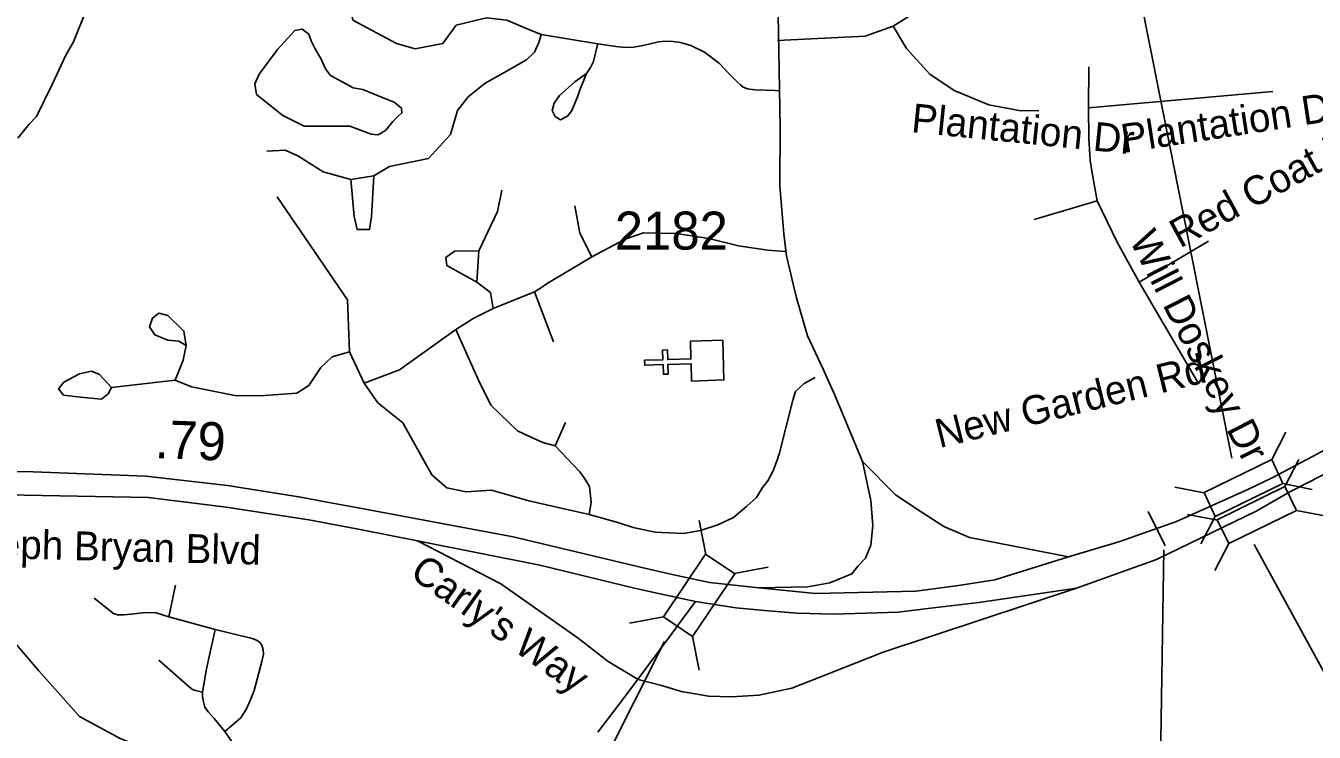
# Model space of a CAD drawing. Extents: x 1662474 to 1856135, y 779280 to 917889.
# Drawn here: x 1738478 to 1742716, y 861645 to 863968 of the extents above; entities that cross this region are included whole.
import ezdxf

# ---------------------------------------------------------------- set-up
doc = ezdxf.new("R2010")
doc.units = 0
for name, color, linetype in [('Exist Cultural Church CELL', 7, 'Continuous'), ('Exist Hydrographic Creek Single Shore', 7, 'Continuous'), ('Exist Hydrographic Pond Under 1500 Sq Ft', 7, 'Continuous'), ('Exist Road Non-System Type 51', 7, 'Continuous'), ('Exist Road Non-System Type 51 Label', 7, 'Continuous'), ('Exist Road Primary Interstate Ramp 1 Lane Attributed', 7, 'Continuous'), ('Exist Road Secondary Mileage Tenths English Label', 7, 'Continuous'), ('Exist Road Secondary Structure Ovrhead Sign CELL', 7, 'Continuous'), ('Exist Road Secondary Structure Ovrhead Sign Number Label', 7, 'Continuous'), ('Exist Road Secondary Structure Standard Bridge CELL', 7, 'Continuous'), ('Exist Road Secondary Structure Standard Bridge Number Label', 7, 'Continuous'), ('Exist Road Secondary Type 51 Attributed', 7, 'Continuous'), ('Exist Road Secondary Type 51 Divided Attributed', 7, 'Continuous'), ('Exist Road Secondary Type 51 Label', 7, 'Continuous'), ('Exist Road Secondary Type 51 Number Label', 7, 'Continuous')]:
    doc.layers.add(name, color=color, linetype=linetype)

msp = doc.modelspace()

# ---------------------------------------------------------------- linework, layer by layer
at = {"layer": 'Exist Cultural Church CELL'}
msp.add_lwpolyline([(1740668.1, 862799.9), (1740666.2, 862856.8), (1740590.1, 862854.4), (1740591.1, 862822.4), (1740575.1, 862821.9), (1740574.1, 862853.8), (1740514, 862851.9), (1740513.5, 862867.9), (1740573.6, 862869.9), (1740572.6, 862901.8), (1740588.5, 862902.4), (1740589.6, 862870.4), (1740665.7, 862872.8), (1740663.9, 862930.4), (1740770.3, 862933.9), (1740774.5, 862803.3)], close=True, dxfattribs=at)
at = {"layer": 'Exist Hydrographic Creek Single Shore'}
for points in [[(1738489.5, 863644.9), (1738513.6, 863670.1), (1738564.9, 863775.4), (1738610.5, 863871.2), (1738636, 863915.6), (1738680.4, 864026.6)], [(1738452.2, 863598.2), (1738489.5, 863644.9)]]:
    msp.add_lwpolyline(points, dxfattribs=at)
at = {"layer": 'Exist Hydrographic Pond Under 1500 Sq Ft'}
msp.add_lwpolyline([(1739409.3, 863940), (1739387.4, 863956.4), (1739362.8, 863952.3), (1739306.7, 863890), (1739245.8, 863808.8), (1739231.3, 863777), (1739237.1, 863742.2), (1739324.1, 863672.6), (1739393.7, 863637.8), (1739469.1, 863637.8), (1739544.5, 863637.8), (1739614.2, 863611.7), (1739636.3, 863609.3), (1739644.5, 863613.4), (1739662.3, 863624.3), (1739685.5, 863653), (1739703.3, 863670.8), (1739715.6, 863681.7), (1739714.2, 863696.7), (1739689.6, 863717.2), (1739643.1, 863735), (1739587.1, 863758.2), (1739555.6, 863763.7), (1739521.4, 863782.8), (1739480.4, 863804.7), (1739464, 863826.6), (1739450.3, 863858), (1739429.8, 863892.2), (1739417.5, 863918.1), (1739409.3, 863940)], dxfattribs=at)
at = {"layer": 'Exist Road Non-System Type 51'}
for p, q in [((1740359.6, 863908.9), (1740172.9, 863939.7)), ((1741973.4, 863698.2), (1741974.5, 863832.9)), ((1742579.5, 863751.8), (1741973.4, 863698.2)), ((1739547.8, 863463), (1739622.9, 863474.6)), ((1742002.1, 863392.9), (1741794.1, 863330.5)), ((1742367.9, 863260.2), (1742139.6, 863124.4)), ((1739961.9, 863124.4), (1739968.2, 863228.4)), ((1742332, 862797.7), (1742139.6, 863124.4)), ((1740151.1, 863093.2), (1740015.5, 863037.9)), ((1740151.1, 863093.2), (1740213.6, 862928.9)), ((1739591.6, 862793), (1739542.8, 862896.1)), ((1738969.4, 862802.2), (1738760.9, 862778.2)), ((1740218.9, 862586.9), (1740253.2, 862663.9)), ((1738949, 862024.2), (1738970.4, 862128)), ((1739101.4, 861982.7), (1738949, 862024.2))]:
    msp.add_line(p, q, dxfattribs=at)
for points in [[(1741556.4, 864204), (1741533.2, 864160.7), (1741510.4, 864126.2), (1741469.8, 864070.4), (1741404.1, 864012.9), (1741331.1, 863966.4)], [(1739893.4, 863969.6), (1739849.6, 863909.5), (1739758.8, 863891.9), (1739697.1, 863909.5), (1739553.5, 863986.9), (1739517.1, 864162.5)], [(1740172.9, 863939.7), (1740132.9, 863955.7), (1740060.4, 863986.9), (1739993.1, 863994.2), (1739893.4, 863969.6)], [(1739622.9, 863474.6), (1739674.5, 863505.2), (1739802.6, 863531.9), (1739875.6, 863610.5), (1739898.4, 863689.9), (1739932.9, 863734.2), (1739989, 863778.8), (1740054.1, 863815.2), (1740124.6, 863856.2), (1740151.4, 863881.4), (1740166.1, 863912.7), (1740172.9, 863939.7)], [(1741331.1, 863966.4), (1741238.9, 863933.9), (1740950.1, 863919.2)], [(1741809.6, 863688), (1741745.6, 863689.2), (1741645.4, 863707.9), (1741531.8, 863755.7), (1741451.1, 863808.7), (1741375, 863893.2), (1741331.1, 863966.4)], [(1740322.6, 863811.4), (1740335.6, 863830.5), (1740345.6, 863850.9), (1740351.1, 863874.6), (1740359.6, 863908.9)], [(1740955.9, 863754.4), (1740942.8, 863755.4), (1740875.9, 863757), (1740852.1, 863760.4), (1740838, 863765.7), (1740828.6, 863773.8), (1740818.6, 863782.8), (1740786.6, 863815.8), (1740760.1, 863843.9), (1740711, 863881.4), (1740665.1, 863902.9), (1740631.8, 863913.4), (1740607.6, 863916.6), (1740580, 863916.9), (1740559.6, 863915), (1740537.5, 863910.2), (1740507.4, 863903.4), (1740477.6, 863897.7), (1740450.4, 863896.9), (1740418.6, 863899.8), (1740359.6, 863908.9)], [(1740322.6, 863811.4), (1740284.5, 863783.8), (1740233.1, 863739.2), (1740216, 863713.9), (1740209.4, 863689.9), (1740219.4, 863669.4), (1740237, 863658.9), (1740259.4, 863671.2), (1740273.2, 863687.7), (1740283.1, 863710.2), (1740292.9, 863734.4), (1740302.9, 863763.2), (1740313.9, 863789.5), (1740322.6, 863811.4)], [(1742002.1, 863392.9), (1741987.1, 863471.7), (1741979.2, 863524.8), (1741974.8, 863597.7), (1741973.4, 863698.2)], [(1739271.6, 863555.7), (1739331, 863558.6), (1739373, 863540.2), (1739456.6, 863487.2), (1739547.8, 863463)], [(1739547.8, 863463), (1739558, 863341), (1739568.2, 863298.2), (1739608.9, 863298.2), (1739615.8, 863339.7), (1739622.9, 863474.6)], [(1739968.2, 863228.4), (1740030.1, 863357.5), (1740044.1, 863426.9)], [(1739542.8, 862896.1), (1739537, 863067), (1739304.8, 863405.2)], [(1742139.6, 863124.4), (1742067.4, 863256.5), (1742002.1, 863392.9)], [(1740339.6, 863208.7), (1740301, 863285.9), (1740284.5, 863376.4)], [(1740976.9, 863225.8), (1740917.9, 863230), (1740822.6, 863243.9), (1740725.1, 863268), (1740618.4, 863284.9), (1740509.4, 863287.4), (1740450.1, 863265.9), (1740339.6, 863208.7)], [(1739961.9, 863124.4), (1739863.5, 863180.1), (1739859.9, 863206.4), (1739888.6, 863226.6), (1739968.2, 863228.4)], [(1740339.6, 863208.7), (1740234.1, 863144.2), (1740196.1, 863122.4), (1740170.9, 863105.4), (1740151.1, 863093.2)], [(1740015.5, 863037.9), (1740006.9, 863090.9), (1739961.9, 863124.4)], [(1739005.8, 862916.9), (1738981.9, 862931), (1738945.4, 862933.7), (1738903.4, 862951.5), (1738885.9, 862978), (1738895.2, 863006.9), (1738916, 863022.9), (1738945.4, 863015), (1738998.4, 862964.1), (1739005.8, 862916.9)], [(1740015.5, 863037.9), (1739951.4, 863006.9), (1739893.1, 862968.9)], [(1739893.1, 862968.9), (1739707.1, 862836.9), (1739591.6, 862793)], [(1740218.9, 862586.9), (1740179.2, 862598.2), (1740137.5, 862616.1), (1740095.8, 862635.8), (1740007.4, 862720.2), (1739967.1, 862802.2), (1739893.1, 862968.9)], [(1738969.4, 862802.2), (1738996.6, 862868), (1739005.8, 862916.9)], [(1739542.8, 862896.1), (1739486.6, 862879.5), (1739449.1, 862844.2), (1739408.9, 862784.6), (1739370.4, 862759.7), (1739249.6, 862751.2), (1739166.2, 862752.6), (1739023.9, 862780.7), (1738969.4, 862802.2)], [(1738760.9, 862778.2), (1738720.5, 862821.4), (1738694.8, 862832.1), (1738655.6, 862823.9), (1738604.2, 862795.6), (1738586.6, 862774.1), (1738602.9, 862753.4), (1738658.2, 862746.8), (1738727.6, 862739.9), (1738749.1, 862757.5), (1738760.9, 862778.2)], [(1740331.2, 862361.2), (1740133.1, 862406.1), (1740009.6, 862440.5), (1739926.9, 862435.2), (1739863.5, 862448.9), (1739813.4, 862490.9), (1739718.1, 862661.8), (1739636.5, 862728.2), (1739591.6, 862793)], [(1741074.5, 862811.6), (1741038.6, 862792.2), (1741010.1, 862765.7), (1741001.2, 862736.9), (1740957.1, 862564.1), (1740949.9, 862539.9), (1740935.6, 862502.7), (1740918.6, 862471.2), (1740901.2, 862449.9), (1740881.6, 862417.1), (1740849.9, 862388.5), (1740805.8, 862351.2), (1740754.4, 862327.1), (1740697.1, 862308.5), (1740641.1, 862298.5), (1740548.5, 862302.7), (1740475.6, 862318.4), (1740425.4, 862334.2), (1740331.2, 862361.2)], [(1740331.2, 862361.2), (1740337.5, 862401.7), (1740332.2, 862452.6), (1740316.8, 862478.5), (1740301, 862501.7), (1740218.9, 862586.9)], [(1737787.4, 861801.9), (1737855.1, 861938.2), (1737931.2, 862042.2), (1737982.1, 862095.4), (1738045.9, 862126.4), (1738116.6, 862146.5), (1738185.4, 862143.4), (1738249.9, 862124.5), (1738315.5, 862086.2), (1738392.6, 861997.5), (1738521.9, 861846.5), (1738655.1, 861696.4), (1738788.5, 861624.2), (1738892.6, 861584.1)], [(1738949, 862024.2), (1738906.9, 862037.8), (1738874.8, 862039.1), (1738852.4, 862036.5), (1738825.5, 862032.7), (1738800.5, 862030.8), (1738780, 862031.4), (1738766.6, 862035.2), (1738703.8, 862085.8)], [(1740681.2, 862075), (1740637.1, 862015.3), (1740604.3, 861970.9), (1740447.3, 861760.1), (1740359.7, 861644.9)], [(1739059.6, 861776.4), (1739072.9, 861853.2), (1739101.4, 861982.7)], [(1739133.5, 861647.8), (1739186, 861692.6), (1739202.9, 861720), (1739217.7, 861751.9), (1739229.1, 861782.1), (1739254.7, 861877.2), (1739259.8, 861901.1), (1739258.7, 861915.9), (1739254.7, 861931.1), (1739248.7, 861940), (1739241.5, 861945.1), (1739229.2, 861950.6), (1739214.8, 861954.9), (1739186.4, 861962.1), (1739101.4, 861982.7)], [(1739059.6, 861776.4), (1739036.2, 861782.2), (1739026.3, 861785.7), (1739017.1, 861793.2), (1738915.8, 861882.3)], [(1739133.5, 861647.8), (1739097.9, 861690), (1739078.8, 861712.3), (1739067.8, 861727.4), (1739061.5, 861749.2), (1739059.6, 861763.4), (1739059.6, 861776.4)], [(1739222.1, 861419.7), (1739216.3, 861505.4), (1739211.3, 861528.6), (1739199.7, 861552.6), (1739178.2, 861582.4), (1739133.5, 861647.8)]]:
    msp.add_lwpolyline(points, dxfattribs=at)
at = {"layer": 'Exist Road Primary Interstate Ramp 1 Lane Attributed'}
for points in [[(1741230.4, 862535.2), (1741257.8, 862407.3), (1741264.3, 862324.9), (1741257.9, 862259.6), (1741239.6, 862217.5), (1741215.8, 862191.8), (1741195.2, 862165.4), (1741122.7, 862136.2), (1741050.7, 862123.1), (1740889.2, 862120.2)], [(1741907.3, 862222), (1741582.2, 862285.2), (1741497.9, 862321.8), (1741422.8, 862369.4), (1741338.6, 862425.2), (1741230.4, 862535.2)], [(1739767.1, 862274.4), (1740040.7, 862132.5), (1740294.9, 861953.8), (1740394.2, 861877.3), (1740492, 861817.8), (1740569.6, 861798.2), (1740638, 861777.7), (1740654.3, 861775.1)], [(1740654.3, 861775.1), (1740723.6, 861764), (1740798.9, 861761.1), (1740889.5, 861766.7), (1740997.6, 861789.4), (1741120.3, 861837.6), (1741297.9, 861908.4), (1741933.7, 862119)]]:
    msp.add_lwpolyline(points, dxfattribs=at)
at = {"layer": 'Exist Road Secondary Structure Ovrhead Sign CELL'}
msp.add_line((1742169.1, 862371.3), (1742225.7, 862258.2), dxfattribs=at)
at = {"layer": 'Exist Road Secondary Structure Ovrhead Sign Number Label'}
msp.add_line((1742221.3, 862244.4), (1742174.3, 859329.8), dxfattribs=at)
at = {"layer": 'Exist Road Secondary Structure Standard Bridge CELL'}
for p, q in [((1742622.5, 862631.5), (1742575.8, 862541.9)), ((1742664.4, 862541.6), (1742619, 862452.6)), ((1742353.8, 862431.7), (1742256.7, 862451.2)), ((1742709.2, 862443.5), (1742612.1, 862462.9)), ((1742755.5, 862355.9), (1742657.2, 862374.6)), ((1740714.5, 862229.9), (1740693, 862341)), ((1742397, 862342.1), (1742298.7, 862360.8)), ((1742389.3, 862354.6), (1742342.5, 862265)), ((1742434.4, 862265.9), (1742389, 862176.8)), ((1740808.3, 862166.6), (1740919.4, 862188.1)), ((1740464.2, 862003.2), (1740575.4, 862024.8)), ((1740692.9, 861848.9), (1740671.3, 861960))]:
    msp.add_line(p, q, dxfattribs=at)
for points in [[(1742612.1, 862462.9), (1742389.5, 862354.2), (1742353.1, 862433.2), (1742575.8, 862541.9)], [(1742657.2, 862374.6), (1742434.6, 862265.5), (1742396.4, 862343.5), (1742619, 862452.6)], [(1740575.4, 862024.8), (1740714.1, 862230.2), (1740810, 862165.4), (1740671.3, 861960)]]:
    msp.add_lwpolyline(points, close=True, dxfattribs=at)
at = {"layer": 'Exist Road Secondary Structure Standard Bridge Number Label'}
for p, q in [((1742444.1, 862545.8), (1741974.9, 864916.4)), ((1742518.2, 862261.8), (1743468.9, 860520.9)), ((1740579.3, 861943.7), (1738963.4, 858735.2))]:
    msp.add_line(p, q, dxfattribs=at)
at = {"layer": 'Exist Road Secondary Type 51 Attributed'}
msp.add_lwpolyline([(1740947.5, 864253.2), (1740953.8, 863948.6), (1740959.1, 863635.5), (1740958.6, 863441.4), (1740971.2, 863284.3), (1740980.4, 863211.2), (1741002.9, 863113.7), (1741013, 863073), (1741049.6, 862947.9), (1741101, 862838.6), (1741138.9, 862753.8), (1741230.4, 862535.2)], dxfattribs=at)
at = {"layer": 'Exist Road Secondary Type 51 Divided Attributed'}
msp.add_line((1740889.2, 862120.2), (1740726.9, 862136.9), dxfattribs=at)
for points in [[(1743441.5, 862878.5), (1743313.1, 862831.9), (1743249.9, 862805.2), (1743084.4, 862739.5), (1742872.3, 862639.2), (1742709.3, 862552), (1742576.7, 862481.8), (1742499, 862443.7)], [(1742526.8, 862373.5), (1742635, 862435.3), (1742852.5, 862546.7), (1743119.8, 862677.9), (1743361, 862776.6), (1743486, 862820.2)], [(1740726.9, 862136.9), (1740604.5, 862163.2), (1740504.1, 862186.9), (1740081.5, 862287.3), (1739571.3, 862383.2), (1739462.6, 862403.1), (1739383.2, 862417.7), (1739141.8, 862456), (1738873, 862486.7), (1738473.8, 862502), (1738087.2, 862488.8), (1737617, 862455.7)], [(1737715.5, 862382.1), (1737978.3, 862400.4), (1738356, 862427), (1738882.6, 862416.4), (1739137.9, 862384.5), (1739409.8, 862343.2), (1739583.4, 862310.4), (1739767.1, 862274.4)], [(1742499, 862443.7), (1742263.1, 862337.6), (1742076.2, 862271.6), (1741907.3, 862222)], [(1741933.7, 862119), (1742196.8, 862212.9), (1742526.8, 862373.5)], [(1739767.1, 862274.4), (1740168.8, 862194.1), (1740480.2, 862118.4), (1740559.1, 862101.3), (1740681.2, 862075)], [(1741907.3, 862222), (1741664.9, 862146.4), (1741546, 862127.7), (1741405.4, 862108.6), (1741075.6, 862101), (1740889.2, 862120.2)], [(1740681.2, 862075), (1740813.9, 862053.8), (1740920.5, 862044.6), (1741015.6, 862036.4), (1741136.3, 862032.8), (1741347.7, 862039.9), (1741444.4, 862052), (1741612.3, 862071.8), (1741933.7, 862119)]]:
    msp.add_lwpolyline(points, dxfattribs=at)

# ---------------------------------------------------------------- texts
at = {"layer": 'Exist Road Non-System Type 51 Label'}
for s, rotation, p in [('Plantation Dr', 8.7511, (1742088.1, 863549.4)), ('Plantation Dr', 354.2324, (1741388.1, 863618.5)), ('Red Coat Ln', 28.6245, (1742274.1, 863235.4)), ('Will Doskey Dr', 297.136, (1742106.1, 863264.5)), ('New Garden Rd', 13.9331, (1741483.1, 862578.5))]:
    msp.add_text(s, height=95, rotation=rotation, dxfattribs=at).set_placement(p)
at = {"layer": 'Exist Road Secondary Mileage Tenths English Label'}
msp.add_text('.79', height=125, rotation=357.7987, dxfattribs=at).set_placement((1738901.6, 862546.8))
at = {"layer": 'Exist Road Secondary Type 51 Label'}
for s, rotation, p in [('Joseph Bryan Blvd', 358.6022, (1738191.3, 862221.8)), ("Carly's Way", 324.5581, (1739737.1, 862158.5))]:
    msp.add_text(s, height=95, rotation=rotation, dxfattribs=at).set_placement(p)
at = {"layer": 'Exist Road Secondary Type 51 Number Label'}
msp.add_text('2182', height=125, dxfattribs=at).set_placement((1740415.4, 863232))

doc.saveas('drawing.dxf')
